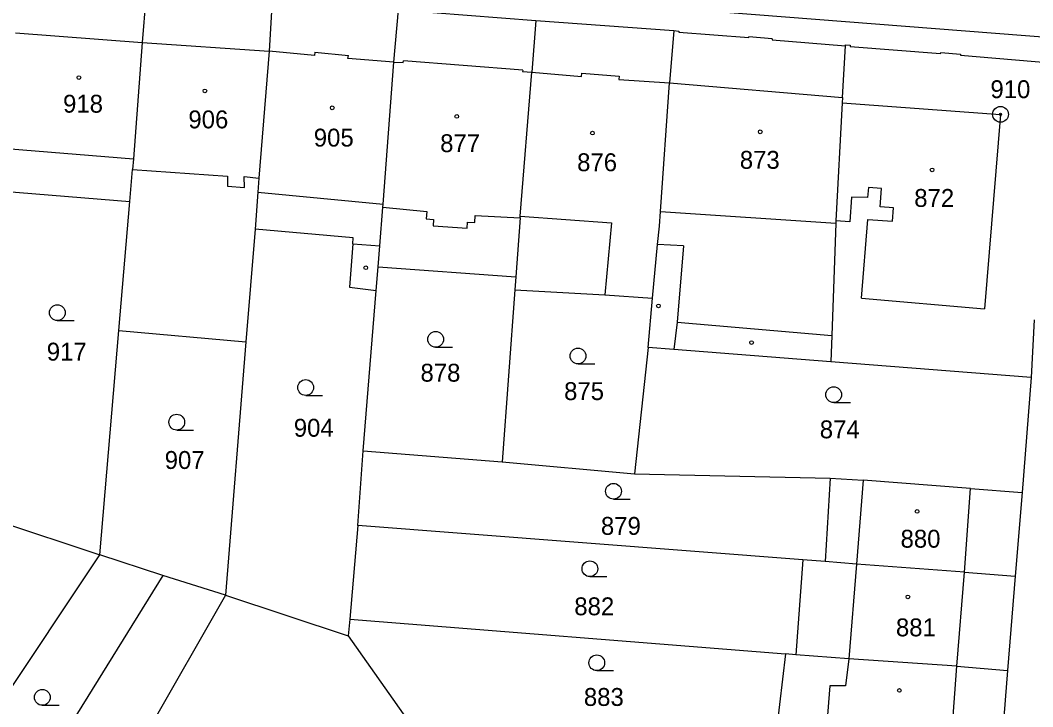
# Model space of a CAD drawing. Extents: x -755819 to -753140, y -1169796 to -1166000.
# Drawn here: x -755321.1 to -755224.9, y -1166888 to -1166822.8 of the extents above; entities that cross this region are included whole.
import ezdxf

# ---------------------------------------------------------------- set-up
doc = ezdxf.new("R2010")
doc.units = 0
for name, color, linetype in [('Vrstva 1', 7, 'Continuous'), ('Vrstva 17', 7, 'Continuous'), ('Vrstva 18', 7, 'Continuous'), ('Vrstva 19', 7, 'Continuous'), ('Vrstva 24', 7, 'Continuous'), ('Vrstva 25', 7, 'Continuous'), ('Vrstva 4', 7, 'Continuous')]:
    doc.layers.add(name, color=color, linetype=linetype)

msp = doc.modelspace()

# ---------------------------------------------------------------- linework, layer by layer
at = {"layer": 'Vrstva 1'}
for p, q in [((-755309.08, -1166819.92), (-755309.5, -1166824.96)), ((-755297.13, -1166820.89), (-755297.44, -1166825.78)), ((-755285.59, -1166826.82), (-755285.14, -1166821.85)), ((-755285.14, -1166821.85), (-755272.07, -1166822.87)), ((-755272.07, -1166822.87), (-755272.47, -1166827.77)), ((-755272.07, -1166822.87), (-755258.95, -1166823.83)), ((-755254.06, -1166822.06), (-755222.69, -1166824.52)), ((-755258.95, -1166823.83), (-755259.37, -1166828.78)), ((-755258.95, -1166823.83), (-755258.49, -1166823.87)), ((-755258.49, -1166823.87), (-755258.5, -1166823.97)), ((-755258.5, -1166823.97), (-755251.84, -1166824.49)), ((-755251.84, -1166824.49), (-755251.84, -1166824.42)), ((-755249.61, -1166824.6), (-755251.84, -1166824.42)), ((-755249.61, -1166824.6), (-755249.62, -1166824.7)), ((-755249.62, -1166824.7), (-755242.66, -1166825.28)), ((-755309.5, -1166824.96), (-755310.32, -1166836.02)), ((-755297.44, -1166825.78), (-755298.4, -1166837.85)), ((-755242.93, -1166830.19), (-755242.66, -1166825.28)), ((-755242.66, -1166825.28), (-755242.65, -1166825.17)), ((-755242.65, -1166825.17), (-755242.2, -1166825.2)), ((-755242.2, -1166825.2), (-755242.21, -1166825.32)), ((-755242.21, -1166825.32), (-755233.61, -1166826)), ((-755286.6, -1166840.31), (-755285.59, -1166826.82)), ((-755233.61, -1166826), (-755233.6, -1166825.9)), ((-755233.6, -1166825.9), (-755231.72, -1166826.06)), ((-755231.72, -1166826.06), (-755231.73, -1166826.17)), ((-755231.73, -1166826.17), (-755223.13, -1166826.89)), ((-755273.56, -1166841.45), (-755272.47, -1166827.77)), ((-755260.24, -1166841), (-755259.37, -1166828.78)), ((-755242.96, -1166830.67), (-755243.57, -1166841.88)), ((-755242.93, -1166830.19), (-755242.96, -1166830.67)), ((-755310.32, -1166836.02), (-755310.4, -1166837.01)), ((-755310.66, -1166840.07), (-755310.4, -1166837.01)), ((-755298.4, -1166837.85), (-755298.49, -1166839.16)), ((-755322.72, -1166839.06), (-755310.66, -1166840.07)), ((-755298.49, -1166839.16), (-755298.77, -1166842.69)), ((-755311.7, -1166852.32), (-755310.66, -1166840.07)), ((-755286.91, -1166844.26), (-755286.62, -1166840.59)), ((-755286.62, -1166840.59), (-755286.6, -1166840.31)), ((-755260.34, -1166842.39), (-755260.24, -1166841)), ((-755273.57, -1166841.6), (-755273.98, -1166847.21)), ((-755273.57, -1166841.6), (-755273.56, -1166841.45)), ((-755243.58, -1166842.13), (-755243.96, -1166852.77)), ((-755243.57, -1166841.88), (-755243.58, -1166842.13)), ((-755298.77, -1166842.69), (-755299.63, -1166853.39)), ((-755289.44, -1166843.51), (-755298.77, -1166842.69)), ((-755260.51, -1166844.15), (-755260.34, -1166842.39)), ((-755289.48, -1166844.07), (-755289.79, -1166848.2)), ((-755289.48, -1166844.07), (-755289.44, -1166843.51)), ((-755287.07, -1166846.26), (-755286.91, -1166844.26)), ((-755260.98, -1166849.25), (-755260.51, -1166844.15)), ((-755287.25, -1166848.5), (-755287.07, -1166846.26)), ((-755287.07, -1166846.26), (-755273.98, -1166847.21)), ((-755273.98, -1166847.21), (-755274.07, -1166848.45)), ((-755289.79, -1166848.2), (-755287.25, -1166848.5)), ((-755288.48, -1166863.75), (-755287.25, -1166848.5)), ((-755274.07, -1166848.45), (-755275.28, -1166864.8)), ((-755274.07, -1166848.45), (-755265.52, -1166848.91)), ((-755265.52, -1166848.91), (-755260.98, -1166849.25)), ((-755261.41, -1166853.94), (-755260.98, -1166849.25)), ((-755224.7, -1166851.29), (-755225, -1166856.76)), ((-755313.51, -1166873.62), (-755311.7, -1166852.32)), ((-755311.7, -1166852.32), (-755299.63, -1166853.39)), ((-755243.96, -1166852.77), (-755244.05, -1166855.29)), ((-755299.63, -1166853.39), (-755301.56, -1166877.46)), ((-755261.41, -1166853.94), (-755262.69, -1166865.92)), ((-755258.95, -1166854.13), (-755261.41, -1166853.94)), ((-755244.05, -1166855.29), (-755258.95, -1166854.13)), ((-755225, -1166856.76), (-755244.05, -1166855.29)), ((-755225, -1166856.76), (-755225.86, -1166867.69)), ((-755289, -1166870.83), (-755288.48, -1166863.75)), ((-755288.48, -1166863.75), (-755275.28, -1166864.8)), ((-755275.28, -1166864.8), (-755262.69, -1166865.92)), ((-755262.69, -1166865.92), (-755244.12, -1166866.35)), ((-755244.12, -1166866.35), (-755244.59, -1166874.26)), ((-755244.12, -1166866.35), (-755240.98, -1166866.53)), ((-755230.78, -1166867.31), (-755240.98, -1166866.53)), ((-755230.78, -1166867.31), (-755225.86, -1166867.69)), ((-755225.86, -1166867.69), (-755226.52, -1166875.65)), ((-755323.27, -1166870.4), (-755313.51, -1166873.62)), ((-755289, -1166870.83), (-755289.75, -1166879.74)), ((-755246.7, -1166874.09), (-755289, -1166870.83)), ((-755329.16, -1166897.05), (-755313.51, -1166873.62)), ((-755307.53, -1166875.58), (-755313.51, -1166873.62)), ((-755246.7, -1166874.09), (-755247.37, -1166883.11)), ((-755244.59, -1166874.26), (-755246.7, -1166874.09)), ((-755241.6, -1166874.49), (-755244.59, -1166874.26)), ((-755231.35, -1166875.28), (-755241.6, -1166874.49)), ((-755307.53, -1166875.58), (-755323.14, -1166900.7)), ((-755301.56, -1166877.46), (-755307.53, -1166875.58)), ((-755231.35, -1166875.28), (-755226.52, -1166875.65)), ((-755226.52, -1166875.65), (-755227.24, -1166884.61)), ((-755301.56, -1166877.46), (-755314.29, -1166899.59)), ((-755301.56, -1166877.46), (-755289.91, -1166881.3)), ((-755289.75, -1166879.74), (-755289.91, -1166881.3)), ((-755289.75, -1166879.74), (-755248.36, -1166883.03)), ((-755289.91, -1166881.3), (-755284.31, -1166889.25)), ((-755248.36, -1166883.03), (-755249.4, -1166891.95)), ((-755247.37, -1166883.11), (-755248.36, -1166883.03)), ((-755242.34, -1166883.51), (-755247.37, -1166883.11)), ((-755232.06, -1166884.2), (-755242.34, -1166883.51)), ((-755232.06, -1166884.2), (-755227.24, -1166884.61)), ((-755227.24, -1166884.61), (-755227.95, -1166893.67))]:
    msp.add_line(p, q, dxfattribs=at)
at = {"layer": 'Vrstva 24'}
for radius in [0.75, 0.1]:
    msp.add_circle((-755227.91, -1166831.78), radius, dxfattribs=at)
at = {"layer": 'Vrstva 25'}
for p, q in [((-755317.56, -1166851.37), (-755315.96, -1166851.37)), ((-755281.6, -1166853.9), (-755280, -1166853.9)), ((-755268.07, -1166855.48), (-755266.47, -1166855.48)), ((-755293.95, -1166858.48), (-755292.35, -1166858.48)), ((-755243.77, -1166859.16), (-755242.17, -1166859.16)), ((-755306.21, -1166861.77), (-755304.61, -1166861.77)), ((-755264.7, -1166868.33), (-755263.1, -1166868.33)), ((-755266.94, -1166875.69), (-755265.34, -1166875.69)), ((-755266.29, -1166884.62), (-755264.69, -1166884.62)), ((-755318.99, -1166887.91), (-755317.39, -1166887.91))]:
    msp.add_line(p, q, dxfattribs=at)
for centre, radius in [((-755315.51, -1166828.29), 0.175), ((-755303.53, -1166829.55), 0.175), ((-755291.43, -1166831.16), 0.175), ((-755279.6, -1166831.98), 0.175), ((-755266.7, -1166833.56), 0.175), ((-755250.75, -1166833.44), 0.175), ((-755234.42, -1166837.06), 0.175), ((-755288.25, -1166846.35), 0.175), ((-755317.56, -1166850.62), 0.75), ((-755260.43, -1166849.98), 0.175), ((-755281.6, -1166853.15), 0.75), ((-755251.58, -1166853.46), 0.175), ((-755268.07, -1166854.73), 0.75), ((-755293.95, -1166857.73), 0.75), ((-755243.77, -1166858.41), 0.75), ((-755306.21, -1166861.02), 0.75), ((-755264.7, -1166867.58), 0.75), ((-755235.84, -1166869.5), 0.175), ((-755266.94, -1166874.94), 0.75), ((-755236.72, -1166877.62), 0.175), ((-755266.29, -1166883.87), 0.75), ((-755318.99, -1166887.16), 0.75), ((-755237.53, -1166886.5), 0.175)]:
    msp.add_circle(centre, radius, dxfattribs=at)
at = {"layer": 'Vrstva 4'}
for p, q in [((-755321.53, -1166824.03), (-755309.5, -1166824.96)), ((-755309.5, -1166824.96), (-755297.44, -1166825.78)), ((-755293.11, -1166826.18), (-755297.44, -1166825.78)), ((-755293.1, -1166825.87), (-755293.11, -1166826.18)), ((-755293.1, -1166825.87), (-755289.89, -1166826.18)), ((-755289.95, -1166826.46), (-755289.89, -1166826.18)), ((-755285.59, -1166826.82), (-755289.95, -1166826.46)), ((-755285.59, -1166826.82), (-755284.68, -1166826.86)), ((-755284.68, -1166826.86), (-755284.66, -1166826.69)), ((-755273.33, -1166827.57), (-755284.66, -1166826.69)), ((-755273.33, -1166827.57), (-755273.35, -1166827.71)), ((-755273.35, -1166827.71), (-755272.47, -1166827.77)), ((-755272.47, -1166827.77), (-755267.75, -1166828.18)), ((-755267.75, -1166828.18), (-755267.72, -1166827.88)), ((-755267.72, -1166827.88), (-755264.16, -1166828.16)), ((-755264.16, -1166828.16), (-755264.18, -1166828.46)), ((-755264.18, -1166828.46), (-755259.37, -1166828.78)), ((-755259.37, -1166828.78), (-755242.93, -1166830.19)), ((-755242.96, -1166830.67), (-755227.91, -1166831.78)), ((-755227.91, -1166831.78), (-755229.45, -1166850.24)), ((-755322.4, -1166835.03), (-755310.32, -1166836.02)), ((-755310.4, -1166837.01), (-755301.39, -1166837.65)), ((-755301.39, -1166837.65), (-755301.39, -1166838.59)), ((-755299.76, -1166838.72), (-755299.79, -1166837.69)), ((-755299.79, -1166837.69), (-755298.4, -1166837.85)), ((-755301.39, -1166838.59), (-755299.76, -1166838.72)), ((-755298.49, -1166839.16), (-755286.6, -1166840.31)), ((-755240.46, -1166838.74), (-755240.57, -1166839.69)), ((-755239.23, -1166838.83), (-755240.46, -1166838.74)), ((-755239.36, -1166840.57), (-755239.23, -1166838.83)), ((-755242.07, -1166839.65), (-755242.23, -1166841.98)), ((-755240.57, -1166839.69), (-755242.07, -1166839.65)), ((-755286.62, -1166840.59), (-755282.44, -1166841.02)), ((-755282.44, -1166841.02), (-755282.49, -1166841.71)), ((-755260.24, -1166841), (-755243.58, -1166842.13)), ((-755238.09, -1166840.67), (-755239.36, -1166840.57)), ((-755238.18, -1166841.91), (-755238.09, -1166840.67)), ((-755282.49, -1166841.71), (-755281.81, -1166841.76)), ((-755281.81, -1166841.76), (-755281.85, -1166842.37)), ((-755278.6, -1166842.59), (-755278.56, -1166842.01)), ((-755278.56, -1166842.01), (-755277.89, -1166842.06)), ((-755277.89, -1166842.06), (-755277.84, -1166841.39)), ((-755277.84, -1166841.39), (-755273.57, -1166841.6)), ((-755273.56, -1166841.45), (-755264.88, -1166842.07)), ((-755264.88, -1166842.07), (-755265.52, -1166848.91)), ((-755242.23, -1166841.98), (-755243.57, -1166841.88)), ((-755241.14, -1166849.25), (-755240.54, -1166841.77)), ((-755240.54, -1166841.77), (-755238.18, -1166841.91)), ((-755281.85, -1166842.37), (-755278.6, -1166842.59)), ((-755289.48, -1166844.07), (-755286.91, -1166844.26)), ((-755258.03, -1166844.26), (-755260.51, -1166844.15)), ((-755258.03, -1166844.26), (-755258.64, -1166851.53)), ((-755241.14, -1166849.25), (-755229.45, -1166850.24)), ((-755258.64, -1166851.53), (-755258.95, -1166854.13)), ((-755258.64, -1166851.53), (-755243.96, -1166852.77)), ((-755240.98, -1166866.53), (-755241.6, -1166874.49)), ((-755231.35, -1166875.28), (-755230.78, -1166867.31)), ((-755241.6, -1166874.49), (-755242.34, -1166883.51)), ((-755232.06, -1166884.2), (-755231.35, -1166875.28)), ((-755242.34, -1166883.51), (-755242.65, -1166886.07)), ((-755232.75, -1166893.27), (-755232.06, -1166884.2)), ((-755244.13, -1166886.06), (-755244.43, -1166889.64)), ((-755242.65, -1166886.07), (-755244.13, -1166886.06))]:
    msp.add_line(p, q, dxfattribs=at)

# ---------------------------------------------------------------- texts
at = {"layer": 'Vrstva 17'}
msp.add_text('910', height=1.7, dxfattribs=at).set_placement((-755228.873, -1166830.24))
at = {"layer": 'Vrstva 18'}
for s, p in [('917', (-755318.563, -1166855.17)), ('878', (-755283.043, -1166857.17)), ('875', (-755269.393, -1166858.92)), ('904', (-755295.083, -1166862.4)), ('874', (-755245.093, -1166862.55)), ('907', (-755307.353, -1166865.46)), ('879', (-755265.893, -1166871.72)), ('882', (-755268.423, -1166879.36)), ('883', (-755267.513, -1166887.97))]:
    msp.add_text(s, height=1.7, dxfattribs=at).set_placement(p)
at = {"layer": 'Vrstva 19'}
for s, p in [('918', (-755317.013, -1166831.62)), ('906', (-755305.103, -1166833.11)), ('905', (-755293.183, -1166834.84)), ('877', (-755281.173, -1166835.37)), ('876', (-755268.153, -1166837.18)), ('873', (-755252.693, -1166836.95)), ('872', (-755236.113, -1166840.57)), ('880', (-755237.413, -1166872.94)), ('881', (-755237.853, -1166881.36))]:
    msp.add_text(s, height=1.7, dxfattribs=at).set_placement(p)

doc.saveas('drawing.dxf')
